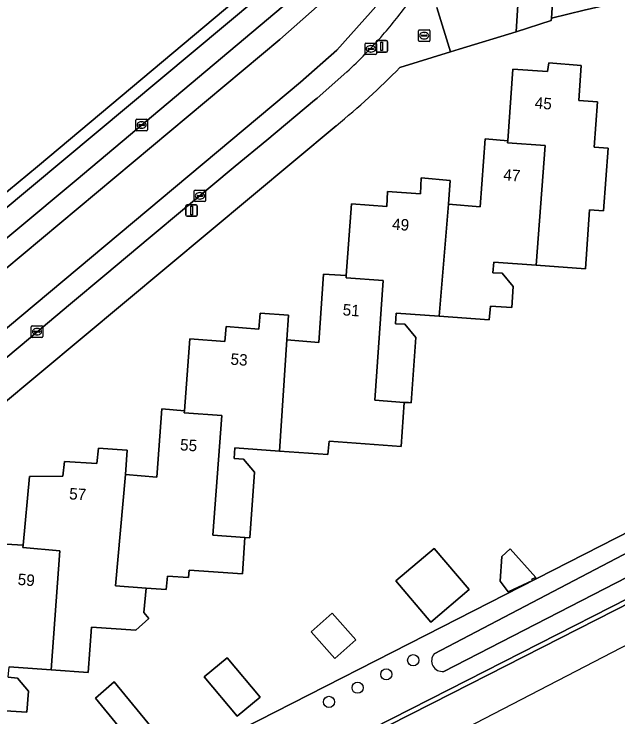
# Model space of a CAD drawing. Extents: x 162989 to 165008, y 383432 to 384338.
# Drawn here: x 164840.5 to 164893.2, y 383678.4 to 383739.7 of the extents above; entities that cross this region are included whole.
import ezdxf

# ---------------------------------------------------------------- set-up
doc = ezdxf.new("R2010")
doc.units = 0
for name, color, linetype in [('IMGEO_Berm_halfverhard', 7, 'Continuous'), ('IMGEO_Boom', 7, 'Continuous'), ('IMGEO_Erf', 7, 'Continuous'), ('IMGEO_Groenvoorziening', 7, 'Continuous'), ('IMGEO_Kolk', 7, 'Continuous'), ('IMGEO_Lichtmast', 7, 'Continuous'), ('IMGEO_Pand', 7, 'Continuous'), ('IMGEO_Pand_nummerreeks', 7, 'Continuous'), ('IMGEO_Parkeervlak_open', 7, 'Continuous'), ('IMGEO_Rijbaan_lokaal_gesloten', 7, 'Continuous'), ('IMGEO_Rioolput', 7, 'Continuous'), ('IMGEO_Voetpad_open', 7, 'Continuous'), ('IMGEO_Waterloop', 7, 'Continuous')]:
    doc.layers.add(name, color=color, linetype=linetype)

msp = doc.modelspace()

# ---------------------------------------------------------------- linework, layer by layer
at = {"layer": 'IMGEO_Berm_halfverhard'}
for points in [[(164828.11, 383654.374), (164823.063, 383651.319), (164818.068, 383648.501), (164818.287, 383648.165), (164823.265, 383650.974), (164828.315, 383654.031), (164832.518, 383656.469), (164836.757, 383658.843), (164841.032, 383661.151), (164845.692, 383663.64), (164850.383, 383666.071), (164855.102, 383668.444), (164878.617, 383680.402), (164902.33, 383692.461), (164916.206, 383699.506), (164980.761, 383732.261), (164984.158, 383733.985), (164987.422, 383735.642), (164989.479, 383736.693), (164991.537, 383737.741), (164996.811, 383740.409), (165002.094, 383743.057), (165007.387, 383745.685), (165007.261, 383746.069)], [(164991.356, 383738.097), (164989.297, 383737.049), (164987.24, 383735.998), (164983.977, 383734.342), (164981.105, 383732.885), (164980.58, 383732.618), (164916.382, 383700.044), (164916.336, 383700.135), (164901.957, 383692.8), (164901.95, 383692.717), (164878.436, 383680.759), (164854.923, 383668.802)]]:
    msp.add_lwpolyline(points, dxfattribs=at)
at = {"layer": 'IMGEO_Boom'}
for centre in [(164875.287, 383683.302), (164872.942, 383682.072), (164870.439, 383680.906), (164867.941, 383679.67)]:
    msp.add_circle(centre, 0.489, dxfattribs=at)
at = {"layer": 'IMGEO_Erf'}
for points in [[(164829.486, 383746.946), (164829.065, 383738.963), (164828.858, 383735.05), (164835.686, 383734.75), (164835.074, 383723.229), (164836.569, 383721.483), (164842.503, 383726.374), (164863.409, 383743.924)], [(164897.513, 383734.588), (164897.218, 383735.736), (164896.535, 383737.592), (164895.839, 383741.307), (164890.219, 383740.003), (164887.352, 383739.304), (164887.339, 383739.097), (164884.271, 383738.131), (164879.313, 383736.611), (164878.555, 383736.376), (164874.125, 383735.001)], [(164839.277, 383693.46), (164841.246, 383693.331), (164841.818, 383699.339), (164844.734, 383699.369), (164844.874, 383700.652), (164847.684, 383700.475), (164847.819, 383701.799), (164849.455, 383701.684), (164850.343, 383701.622), (164850.176, 383699.512), (164852.927, 383699.284), (164853.354, 383705.228), (164855.326, 383705.072), (164855.793, 383711.337), (164858.859, 383711.104), (164858.972, 383712.407), (164861.808, 383712.195), (164861.924, 383713.573), (164864.41, 383713.397), (164864.269, 383711.262), (164867.042, 383711.032), (164867.469, 383716.976), (164869.441, 383716.853), (164869.907, 383723.122), (164872.982, 383722.88), (164873.035, 383724.179), (164875.912, 383723.976), (164875.989, 383725.385), (164878.528, 383725.154), (164878.381, 383723.072), (164881.145, 383722.843), (164881.572, 383728.787), (164883.536, 383728.62), (164883.984, 383734.874), (164887.019, 383734.645), (164887.114, 383735.407), (164889.936, 383735.183), (164889.755, 383732.129), (164891.364, 383732.007), (164891.089, 383728.053), (164892.289, 383727.961), (164891.896, 383722.501), (164890.677, 383722.597), (164890.327, 383717.433), (164886.01, 383717.751), (164882.315, 383718.023), (164882.229, 383717.092), (164883.056, 383717.057), (164884.001, 383715.908), (164883.896, 383714.072), (164882.039, 383714.19), (164881.928, 383712.991), (164877.558, 383713.304), (164873.812, 383713.572), (164873.736, 383712.645), (164874.568, 383712.612), (164875.525, 383711.465), (164875.126, 383705.755), (164874.88, 383705.773), (164874.511, 383705.8), (164874.23, 383701.96), (164867.966, 383702.42), (164867.839, 383701.237), (164863.615, 383701.544), (164859.739, 383701.825), (164859.682, 383700.892), (164860.493, 383700.839), (164861.445, 383699.701), (164861.047, 383693.983), (164860.608, 383694.015), (164860.387, 383690.843), (164855.733, 383691.167), (164855.681, 383690.527), (164853.852, 383690.651), (164853.725, 383689.468), (164851.988, 383689.594), (164851.801, 383687.473), (164852.237, 383686.941), (164851.094, 383685.915), (164847.21, 383686.198), (164846.933, 383682.221), (164843.699, 383682.455), (164840.035, 383682.721)], [(164868.571, 383729.932), (164798.371, 383671.363)], [(164850.148, 383672.11), (164876.384, 383685.5), (164894.395, 383694.693)], [(164839.954, 383681.819), (164840.772, 383681.745), (164841.722, 383680.617), (164841.587, 383678.766), (164839.706, 383678.892)]]:
    msp.add_lwpolyline(points, dxfattribs=at)
for points in [[(164880.165, 383689.476), (164876.825, 383686.634), (164873.775, 383690.218), (164877.115, 383693.06)], [(164885.996, 383690.528), (164885.652, 383690.371), (164885.691, 383690.271), (164883.561, 383689.274), (164882.888, 383690.203), (164883.012, 383692.367), (164883.758, 383693.018)], [(164868.214, 383687.422), (164870.295, 383685.084), (164868.46, 383683.45), (164866.379, 383685.788)], [(164861.933, 383680.09), (164859.937, 383678.416), (164857.063, 383681.843), (164859.06, 383683.517)], [(164853.472, 383676.221), (164851.78, 383674.836), (164847.569, 383679.981), (164849.206, 383681.434)]]:
    msp.add_lwpolyline(points, close=True, dxfattribs=at)
msp.add_arc((164822.074, 383786.455), 73.191, 309.44144, 315.33044, dxfattribs=at)
at = {"layer": 'IMGEO_Groenvoorziening'}
for points in [[(164877.347, 383740.23), (164878.555, 383736.376), (164879.313, 383736.611), (164884.271, 383738.131), (164884.956, 383748.869)], [(164945.998, 383719.043), (164951.428, 383721.646), (164979.202, 383735.856), (164979.38, 383735.394), (164979.869, 383734.124), (164921.036, 383704.486), (164877.96, 383682.332)], [(164877.125, 383683.865), (164919.254, 383705.921), (164932.955, 383712.363), (164945.998, 383719.043)], [(164894.395, 383694.693), (164876.384, 383685.5), (164850.148, 383672.11), (164849.952, 383667.665), (164830.398, 383657.15), (164813.088, 383647.042), (164811.198, 383646.554), (164806.938, 383645.511), (164801.249, 383645.735), (164795.689, 383646.397), (164795.895, 383643.053)], [(164854.923, 383668.802), (164878.436, 383680.759), (164901.95, 383692.717)]]:
    msp.add_lwpolyline(points, dxfattribs=at)
msp.add_lwpolyline([(164896.247, 383706.97), (164898.133, 383716.075), (164902.465, 383730.383), (164898.744, 383735.968), (164898.152, 383736.849), (164897.793, 383737.428), (164897.377, 383738.204), (164896.856, 383739.246), (164896.509, 383740.231), (164896.161, 383741.331), (164895.918, 383742.315), (164895.75, 383743.316), (164896.165, 383745.965), (164887.919, 383748.098), (164887.352, 383739.304), (164890.219, 383740.003), (164895.839, 383741.307), (164896.535, 383737.592), (164897.218, 383735.736), (164897.513, 383734.588), (164895.121, 383708.468), (164895.032, 383706.788)], close=True, dxfattribs=at)
msp.add_arc((164877.832, 383683.256), 0.933, 139.29896, 277.85385, dxfattribs=at)
at = {"layer": 'IMGEO_Kolk'}
for p, q in [((164871.087, 383736.209), (164871.087, 383737.061)), ((164871.162, 383737.135), (164872.014, 383737.135)), ((164871.575, 383736.915), (164871.6, 383736.915)), ((164872.088, 383737.061), (164872.088, 383736.209)), ((164871.346, 383736.629), (164871.346, 383736.641)), ((164871.784, 383736.592), (164871.386, 383736.592)), ((164871.389, 383736.678), (164871.787, 383736.678)), ((164871.598, 383736.355), (164871.573, 383736.355)), ((164871.83, 383736.641), (164871.83, 383736.629)), ((164872.014, 383736.135), (164871.162, 383736.135)), ((164851.094, 383729.568), (164851.094, 383730.42)), ((164851.169, 383730.494), (164852.021, 383730.494)), ((164851.582, 383730.274), (164851.607, 383730.274)), ((164852.095, 383730.42), (164852.095, 383729.568)), ((164852.021, 383729.494), (164851.169, 383729.494)), ((164851.353, 383729.988), (164851.353, 383730)), ((164851.791, 383729.951), (164851.393, 383729.951)), ((164851.396, 383730.037), (164851.794, 383730.037)), ((164851.605, 383729.714), (164851.58, 383729.714)), ((164851.837, 383730), (164851.837, 383729.988)), ((164856.18, 383723.386), (164856.18, 383724.238)), ((164856.255, 383724.312), (164857.107, 383724.312)), ((164856.668, 383724.092), (164856.693, 383724.092)), ((164857.181, 383724.238), (164857.181, 383723.386)), ((164857.107, 383723.312), (164856.255, 383723.312)), ((164856.439, 383723.806), (164856.439, 383723.818)), ((164856.877, 383723.769), (164856.479, 383723.769)), ((164856.482, 383723.855), (164856.88, 383723.855)), ((164856.691, 383723.532), (164856.666, 383723.532)), ((164856.923, 383723.818), (164856.923, 383723.806)), ((164841.969, 383711.535), (164841.969, 383712.387)), ((164842.044, 383712.461), (164842.896, 383712.461)), ((164842.97, 383712.387), (164842.97, 383711.535)), ((164842.228, 383711.955), (164842.228, 383711.967)), ((164842.666, 383711.918), (164842.268, 383711.918)), ((164842.271, 383712.004), (164842.669, 383712.004)), ((164842.48, 383711.681), (164842.455, 383711.681)), ((164842.457, 383712.241), (164842.482, 383712.241)), ((164842.712, 383711.967), (164842.712, 383711.955)), ((164842.896, 383711.461), (164842.044, 383711.461))]:
    msp.add_line(p, q, dxfattribs=at)
for points in [[(164871.087, 383736.209), (164871.087, 383737.061)], [(164871.162, 383737.135), (164872.014, 383737.135)], [(164872.088, 383737.061), (164872.088, 383736.209)], [(164872.014, 383736.135), (164871.162, 383736.135)], [(164851.094, 383729.568), (164851.094, 383730.42)], [(164851.169, 383730.494), (164852.021, 383730.494)], [(164852.095, 383730.42), (164852.095, 383729.568)], [(164852.021, 383729.494), (164851.169, 383729.494)], [(164856.18, 383723.386), (164856.18, 383724.238)], [(164856.255, 383724.312), (164857.107, 383724.312)], [(164857.181, 383724.238), (164857.181, 383723.386)], [(164857.107, 383723.312), (164856.255, 383723.312)], [(164841.969, 383711.535), (164841.969, 383712.387)], [(164842.044, 383712.461), (164842.896, 383712.461)], [(164842.97, 383712.387), (164842.97, 383711.535)], [(164842.896, 383711.461), (164842.044, 383711.461)]]:
    msp.add_lwpolyline(points, dxfattribs=at)
for centre, radius, start, end in [((164871.164, 383737.059), 0.0765, 91.55205, 178.44795), ((164871.164, 383737.059), 0.0765, 91.55205, 178.44795), ((164872.012, 383737.059), 0.0765, 1.55205, 88.44795), ((164872.012, 383737.059), 0.0765, 1.55205, 88.44795), ((164871.164, 383736.211), 0.0765, 181.55205, 268.44795), ((164871.164, 383736.211), 0.0765, 181.55205, 268.44795), ((164871.386, 383736.638), 0.0403, 85.87752, 175.75265), ((164871.383, 383736.628), 0.0366, 178.93798, 274.71019), ((164871.787, 383736.635), 0.043, 264.86636, 352.45326), ((164871.791, 383736.64), 0.0386, 1.73085, 96.63898), ((164872.012, 383736.211), 0.0765, 271.55205, 358.44795), ((164872.012, 383736.211), 0.0765, 271.55205, 358.44795), ((164851.171, 383730.418), 0.0765, 91.55205, 178.44795), ((164851.171, 383730.418), 0.0765, 91.55205, 178.44795), ((164852.019, 383730.418), 0.0765, 1.55205, 88.44795), ((164852.019, 383730.418), 0.0765, 1.55205, 88.44795), ((164851.171, 383729.57), 0.0765, 181.55205, 268.44795), ((164851.171, 383729.57), 0.0765, 181.55205, 268.44795), ((164851.393, 383729.997), 0.0403, 85.87752, 175.75265), ((164851.39, 383729.987), 0.0366, 178.93798, 274.71019), ((164851.794, 383729.994), 0.043, 264.86636, 352.45326), ((164851.798, 383729.999), 0.0386, 1.73085, 96.63898), ((164852.019, 383729.57), 0.0765, 271.55205, 358.44795), ((164852.019, 383729.57), 0.0765, 271.55205, 358.44795), ((164856.257, 383724.236), 0.0765, 91.55205, 178.44795), ((164856.257, 383724.236), 0.0765, 91.55205, 178.44795), ((164857.105, 383724.236), 0.0765, 1.55205, 88.44795), ((164857.105, 383724.236), 0.0765, 1.55205, 88.44795), ((164856.257, 383723.388), 0.0765, 181.55205, 268.44795), ((164856.257, 383723.388), 0.0765, 181.55205, 268.44795), ((164856.479, 383723.815), 0.0403, 85.87752, 175.75265), ((164856.476, 383723.805), 0.0366, 178.93798, 274.71019), ((164856.88, 383723.812), 0.043, 264.86636, 352.45326), ((164856.884, 383723.817), 0.0386, 1.73085, 96.63898), ((164857.105, 383723.388), 0.0765, 271.55205, 358.44795), ((164857.105, 383723.388), 0.0765, 271.55205, 358.44795), ((164842.046, 383712.385), 0.0765, 91.55205, 178.44795), ((164842.046, 383712.385), 0.0765, 91.55205, 178.44795), ((164842.894, 383712.385), 0.0765, 1.55205, 88.44795), ((164842.894, 383712.385), 0.0765, 1.55205, 88.44795), ((164842.268, 383711.964), 0.0403, 85.87752, 175.75265), ((164842.265, 383711.954), 0.0366, 178.93798, 274.71019), ((164842.669, 383711.961), 0.043, 264.86636, 352.45326), ((164842.673, 383711.966), 0.0386, 1.73085, 96.63898), ((164842.046, 383711.537), 0.0765, 181.55205, 268.44795), ((164842.046, 383711.537), 0.0765, 181.55205, 268.44795), ((164842.894, 383711.537), 0.0765, 271.55205, 358.44795), ((164842.894, 383711.537), 0.0765, 271.55205, 358.44795)]:
    msp.add_arc(centre, radius, start, end, dxfattribs=at)
for centre, major_axis, ratio, start_param, end_param in [((164871.574, 383736.635), (-0.387, 0.002), 0.722429, 4.712389, 7.853982), ((164871.599, 383736.635), (-0.39, 0.002), 0.717154, 1.570796, 4.712389), ((164851.581, 383729.994), (-0.387, 0.002), 0.722429, 4.712389, 7.853982), ((164851.606, 383729.994), (-0.39, 0.002), 0.717154, 1.570796, 4.712389), ((164856.667, 383723.812), (-0.387, 0.002), 0.722429, 4.712389, 7.853982), ((164856.692, 383723.812), (-0.39, 0.002), 0.717154, 1.570796, 4.712389), ((164842.456, 383711.961), (-0.387, 0.002), 0.722429, 4.712389, 7.853982), ((164842.481, 383711.961), (-0.39, 0.002), 0.717154, 1.570796, 4.712389)]:
    msp.add_ellipse(centre, major_axis=major_axis, ratio=ratio, start_param=start_param, end_param=end_param, dxfattribs=at)
at = {"layer": 'IMGEO_Lichtmast'}
for p, q in [((164872.053, 383736.452), (164872.053, 383737.252)), ((164872.053, 383737.252), (164872.053, 383736.452)), ((164872.153, 383737.352), (164872.943, 383737.352)), ((164872.943, 383737.352), (164872.153, 383737.352)), ((164873.043, 383737.252), (164873.043, 383736.452)), ((164873.043, 383736.452), (164873.043, 383737.252)), ((164872.943, 383736.352), (164872.153, 383736.352)), ((164872.153, 383736.352), (164872.943, 383736.352)), ((164855.459, 383722.13), (164855.459, 383722.93)), ((164855.459, 383722.93), (164855.459, 383722.13)), ((164855.559, 383723.03), (164856.349, 383723.03)), ((164856.349, 383723.03), (164855.559, 383723.03)), ((164856.449, 383722.93), (164856.449, 383722.13)), ((164856.449, 383722.13), (164856.449, 383722.93)), ((164856.349, 383722.03), (164855.559, 383722.03)), ((164855.559, 383722.03), (164856.349, 383722.03))]:
    msp.add_line(p, q, dxfattribs=at)
for points in [[(164872.473, 383737.227), (164872.623, 383737.227), (164872.623, 383736.477), (164872.473, 383736.477), (164872.473, 383737.227)], [(164855.879, 383722.905), (164856.029, 383722.905), (164856.029, 383722.155), (164855.879, 383722.155), (164855.879, 383722.905)]]:
    msp.add_lwpolyline(points, dxfattribs=at)
for centre, start, end in [((164872.153, 383737.252), 90, 180), ((164872.153, 383737.252), 90, 180), ((164872.943, 383737.252), 0, 90), ((164872.943, 383737.252), 360, 90), ((164872.153, 383736.452), 180, 270), ((164872.153, 383736.452), 180, 270), ((164872.943, 383736.452), 270, 0), ((164872.943, 383736.452), 270, 0), ((164855.559, 383722.93), 90, 180), ((164855.559, 383722.93), 90, 180), ((164856.349, 383722.93), 0, 90), ((164856.349, 383722.93), 360, 90), ((164855.559, 383722.13), 180, 270), ((164855.559, 383722.13), 180, 270), ((164856.349, 383722.13), 270, 0), ((164856.349, 383722.13), 270, 0)]:
    msp.add_arc(centre, 0.1, start, end, dxfattribs=at)
at = {"layer": 'IMGEO_Pand'}
for points in [[(164886.01, 383717.751), (164890.327, 383717.433), (164890.677, 383722.597), (164891.896, 383722.501), (164892.289, 383727.961), (164891.089, 383728.053), (164891.364, 383732.007), (164889.755, 383732.129), (164889.936, 383735.183), (164887.114, 383735.407), (164887.019, 383734.645), (164883.984, 383734.874), (164883.536, 383728.62), (164883.52, 383728.423), (164886.794, 383728.197)], [(164886.01, 383717.751), (164886.794, 383728.197), (164883.52, 383728.423), (164883.536, 383728.62), (164881.572, 383728.787), (164881.145, 383722.843), (164878.381, 383723.072), (164877.558, 383713.304), (164881.928, 383712.991), (164882.039, 383714.19), (164883.896, 383714.072), (164884.001, 383715.908), (164883.056, 383717.057), (164882.229, 383717.092), (164882.315, 383718.023)], [(164878.381, 383723.072), (164878.528, 383725.154), (164875.989, 383725.385), (164875.912, 383723.976), (164873.035, 383724.179), (164872.982, 383722.88), (164869.907, 383723.122), (164869.441, 383716.853), (164869.427, 383716.661), (164872.679, 383716.415), (164871.934, 383705.99), (164874.511, 383705.8), (164874.88, 383705.773), (164875.126, 383705.755), (164875.525, 383711.465), (164874.568, 383712.612), (164873.736, 383712.645), (164873.812, 383713.572), (164877.558, 383713.304)], [(164872.679, 383716.415), (164869.427, 383716.661), (164869.441, 383716.853), (164867.469, 383716.976), (164867.042, 383711.032), (164864.269, 383711.262), (164863.615, 383701.544), (164867.839, 383701.237), (164867.966, 383702.42), (164874.23, 383701.96), (164874.511, 383705.8), (164871.934, 383705.99)], [(164864.269, 383711.262), (164864.41, 383713.397), (164861.924, 383713.573), (164861.808, 383712.195), (164858.972, 383712.407), (164858.859, 383711.104), (164855.793, 383711.337), (164855.326, 383705.072), (164855.312, 383704.88), (164858.605, 383704.654), (164857.821, 383694.22), (164860.608, 383694.015), (164861.047, 383693.983), (164861.445, 383699.701), (164860.493, 383700.839), (164859.682, 383700.892), (164859.739, 383701.825), (164863.615, 383701.544)], [(164858.605, 383704.654), (164855.312, 383704.88), (164855.326, 383705.072), (164853.354, 383705.228), (164852.927, 383699.284), (164850.176, 383699.512), (164849.32, 383689.788), (164851.988, 383689.594), (164853.725, 383689.468), (164853.852, 383690.651), (164855.681, 383690.527), (164855.733, 383691.167), (164860.387, 383690.843), (164860.608, 383694.015), (164857.821, 383694.22)], [(164850.176, 383699.512), (164850.343, 383701.622), (164849.455, 383701.684), (164847.819, 383701.799), (164847.684, 383700.475), (164844.874, 383700.652), (164844.734, 383699.369), (164841.818, 383699.339), (164841.246, 383693.331), (164841.23, 383693.133), (164844.457, 383692.847), (164843.699, 383682.455), (164846.933, 383682.221), (164847.21, 383686.198), (164851.094, 383685.915), (164852.237, 383686.941), (164851.801, 383687.473), (164851.988, 383689.594), (164849.32, 383689.788)], [(164835.213, 383678.023), (164839.639, 383677.696), (164839.706, 383678.892), (164841.587, 383678.766), (164841.722, 383680.617), (164840.772, 383681.745), (164839.954, 383681.819), (164840.035, 383682.721), (164843.699, 383682.455), (164844.457, 383692.847), (164841.23, 383693.133), (164841.246, 383693.331), (164839.277, 383693.46), (164838.821, 383687.543), (164836.093, 383687.763)], [(164873.775, 383690.218), (164876.825, 383686.634), (164880.165, 383689.476), (164877.115, 383693.06)], [(164882.888, 383690.203), (164883.561, 383689.274), (164885.691, 383690.271), (164885.652, 383690.371), (164885.996, 383690.528), (164883.758, 383693.018), (164883.012, 383692.367)], [(164868.214, 383687.422), (164866.379, 383685.788), (164868.46, 383683.45), (164870.295, 383685.084)], [(164857.063, 383681.843), (164859.937, 383678.416), (164861.933, 383680.09), (164859.06, 383683.517)], [(164847.569, 383679.981), (164851.78, 383674.836), (164853.472, 383676.221), (164849.206, 383681.434)]]:
    msp.add_lwpolyline(points, close=True, dxfattribs=at)
at = {"layer": 'IMGEO_Parkeervlak_open'}
for points in [[(164861.739, 383741.102), (164799.464, 383689.118), (164798.595, 383688.393)], [(164845.878, 383725.171), (164865.236, 383741.476), (164865.362, 383741.602)], [(164797.855, 383685.141), (164797.964, 383685.231), (164845.878, 383725.171)]]:
    msp.add_lwpolyline(points, dxfattribs=at)
at = {"layer": 'IMGEO_Rijbaan_lokaal_gesloten'}
for points in [[(164865.449, 383733.718), (164868.613, 383736.505), (164872.296, 383740.613), (164874.705, 383744.013), (164876.641, 383747.65), (164878.294, 383751.947), (164879.262, 383755.442), (164879.734, 383757.378), (164880.183, 383760.826), (164880.304, 383763.878), (164876.297, 383763.908), (164876.178, 383760.759), (164875.697, 383757.048), (164873.808, 383750.719), (164872.296, 383747.414), (164869.888, 383743.825), (164867.668, 383741.038), (164863.654, 383737.449), (164809.25, 383691.971), (164790.93, 383676.807), (164793.725, 383673.706)], [(164819.55, 383646.119), (164903.014, 383689.351), (165008.054, 383743.64), (165007.387, 383745.685), (165002.094, 383743.057), (164996.811, 383740.409), (164991.537, 383737.741), (164989.479, 383736.693), (164987.422, 383735.642), (164984.158, 383733.985), (164980.761, 383732.261), (164916.206, 383699.506), (164902.33, 383692.461), (164878.617, 383680.402), (164855.102, 383668.444), (164850.383, 383666.071), (164845.692, 383663.64), (164841.032, 383661.151), (164836.757, 383658.843), (164832.518, 383656.469), (164828.315, 383654.031), (164823.265, 383650.974), (164818.287, 383648.165), (164818.319, 383648.116)]]:
    msp.add_lwpolyline(points, close=True, dxfattribs=at)
for points in [[(164882.438, 383763.863), (164880.318, 383763.878), (164880.304, 383763.878), (164880.183, 383760.826), (164879.734, 383757.378), (164879.262, 383755.442), (164878.294, 383751.947), (164876.641, 383747.65), (164874.705, 383744.013), (164872.296, 383740.613), (164868.613, 383736.505), (164865.449, 383733.718), (164793.725, 383673.706), (164795.119, 383672.213)], [(164863.654, 383737.449), (164867.668, 383741.038), (164869.888, 383743.825), (164872.296, 383747.414), (164873.808, 383750.719), (164875.697, 383757.048), (164876.178, 383760.759), (164876.297, 383763.908), (164874.25, 383763.928), (164874.161, 383763.928)], [(164865.362, 383741.602), (164865.236, 383741.476), (164845.878, 383725.171), (164797.964, 383685.231), (164797.855, 383685.141), (164789.554, 383678.222), (164790.93, 383676.807), (164809.25, 383691.971), (164863.654, 383737.449)], [(164834.031, 383704.929), (164838.11, 383708.312), (164840.994, 383710.687), (164845.391, 383714.386), (164848.377, 383716.905), (164852.352, 383720.213), (164855.349, 383722.706), (164859.751, 383726.387), (164862.515, 383728.673), (164866.689, 383732.161), (164866.905, 383732.341), (164869.492, 383734.619)]]:
    msp.add_lwpolyline(points, dxfattribs=at)
for centre, radius, start, end in [((164842.647, 383764.004), 39.795, 318.91274, 324.29012), ((164842.458, 383764.117), 40.012, 312.5043, 318.96842)]:
    msp.add_arc(centre, radius, start, end, dxfattribs=at)
at = {"layer": 'IMGEO_Rioolput'}
for p, q in [((164875.748, 383737.363), (164875.748, 383738.215)), ((164875.823, 383738.289), (164876.675, 383738.289)), ((164876.236, 383738.069), (164876.261, 383738.069)), ((164876.749, 383738.215), (164876.749, 383737.363)), ((164876.007, 383737.783), (164876.007, 383737.795)), ((164876.445, 383737.746), (164876.047, 383737.746)), ((164876.05, 383737.832), (164876.448, 383737.832)), ((164876.259, 383737.509), (164876.234, 383737.509)), ((164876.491, 383737.795), (164876.491, 383737.783)), ((164876.675, 383737.289), (164875.823, 383737.289))]:
    msp.add_line(p, q, dxfattribs=at)
for points in [[(164875.748, 383737.363), (164875.748, 383738.215)], [(164875.823, 383738.289), (164876.675, 383738.289)], [(164876.749, 383738.215), (164876.749, 383737.363)], [(164876.675, 383737.289), (164875.823, 383737.289)]]:
    msp.add_lwpolyline(points, dxfattribs=at)
for centre, radius, start, end in [((164875.825, 383738.213), 0.0765, 91.55205, 178.44795), ((164875.825, 383738.213), 0.0765, 91.55205, 178.44795), ((164876.673, 383738.213), 0.0765, 1.55205, 88.44795), ((164876.673, 383738.213), 0.0765, 1.55205, 88.44795), ((164876.047, 383737.792), 0.0403, 85.87752, 175.75265), ((164876.044, 383737.782), 0.0366, 178.93798, 274.71019), ((164876.448, 383737.789), 0.043, 264.86636, 352.45326), ((164876.452, 383737.794), 0.0386, 1.73085, 96.63898), ((164875.825, 383737.365), 0.0765, 181.55205, 268.44795), ((164875.825, 383737.365), 0.0765, 181.55205, 268.44795), ((164876.673, 383737.365), 0.0765, 271.55205, 358.44795), ((164876.673, 383737.365), 0.0765, 271.55205, 358.44795)]:
    msp.add_arc(centre, radius, start, end, dxfattribs=at)
for centre, major_axis, ratio, start_param, end_param in [((164876.235, 383737.789), (-0.387, 0.002), 0.722429, 4.712389, 7.853982), ((164876.26, 383737.789), (-0.39, 0.002), 0.717154, 1.570796, 4.712389)]:
    msp.add_ellipse(centre, major_axis=major_axis, ratio=ratio, start_param=start_param, end_param=end_param, dxfattribs=at)
at = {"layer": 'IMGEO_Voetpad_open'}
msp.add_lwpolyline([(164887.352, 383739.304), (164887.919, 383748.098), (164884.956, 383748.869), (164884.271, 383738.131), (164887.339, 383739.097)], close=True, dxfattribs=at)
for points in [[(164863.409, 383743.924), (164842.503, 383726.374), (164836.569, 383721.483), (164832.706, 383718.299), (164832.272, 383717.941), (164831.01, 383716.901), (164810.486, 383699.593), (164805.037, 383695.189), (164801.031, 383691.848), (164798.038, 383689.352), (164795.207, 383686.97), (164791.286, 383683.721), (164791.135, 383680.718), (164788.217, 383678.528)], [(164798.595, 383688.393), (164799.464, 383689.118), (164861.739, 383741.102)], [(164874.125, 383735.001), (164878.555, 383736.376), (164877.347, 383740.23)], [(164869.492, 383734.619), (164866.905, 383732.341), (164866.689, 383732.161), (164862.515, 383728.673), (164859.751, 383726.387), (164855.349, 383722.706), (164852.352, 383720.213), (164848.377, 383716.905), (164845.391, 383714.386), (164840.994, 383710.687), (164838.11, 383708.312), (164834.031, 383704.929), (164831.161, 383702.539), (164826.739, 383698.863), (164823.862, 383696.438), (164820.825, 383693.983), (164819.56, 383692.958), (164816.676, 383690.521), (164814.662, 383688.827), (164812.821, 383687.24), (164809.977, 383684.869), (164805.501, 383681.136), (164802.512, 383678.666), (164799.285, 383675.953)], [(164798.371, 383671.363), (164868.571, 383729.932)]]:
    msp.add_lwpolyline(points, dxfattribs=at)
for centre, radius, start, end in [((164842.647, 383764.004), 39.795, 318.91274, 324.29012), ((164842.458, 383764.117), 40.012, 312.5043, 318.96842), ((164822.074, 383786.455), 73.191, 309.44144, 315.33044)]:
    msp.add_arc(centre, radius, start, end, dxfattribs=at)
at = {"layer": 'IMGEO_Waterloop'}
msp.add_lwpolyline([(164877.96, 383682.332), (164921.036, 383704.486), (164979.869, 383734.124), (164979.38, 383735.394), (164979.202, 383735.856), (164951.428, 383721.646), (164945.998, 383719.043), (164932.955, 383712.363), (164919.254, 383705.921), (164877.125, 383683.865)], dxfattribs=at)
msp.add_arc((164877.832, 383683.256), 0.933, 139.29896, 277.85385, dxfattribs=at)

# ---------------------------------------------------------------- texts
at = {"layer": 'IMGEO_Pand_nummerreeks'}
for s, rotation, p in [('45', 355.68504, (164885.866, 383731.443)), ('47', 356.05121, (164883.125, 383725.163)), ('49', 355.96638, (164873.418, 383720.864)), ('51', 355.67417, (164869.109, 383713.395)), ('53', 355.72573, (164859.322, 383709.091)), ('55', 356.06951, (164854.922, 383701.619)), ('57', 356.3961, (164845.249, 383697.341)), ('59', 354.93527, (164840.749, 383689.883))]:
    msp.add_text(s, height=1, rotation=rotation, dxfattribs=at).set_placement(p)

doc.saveas('drawing.dxf')
